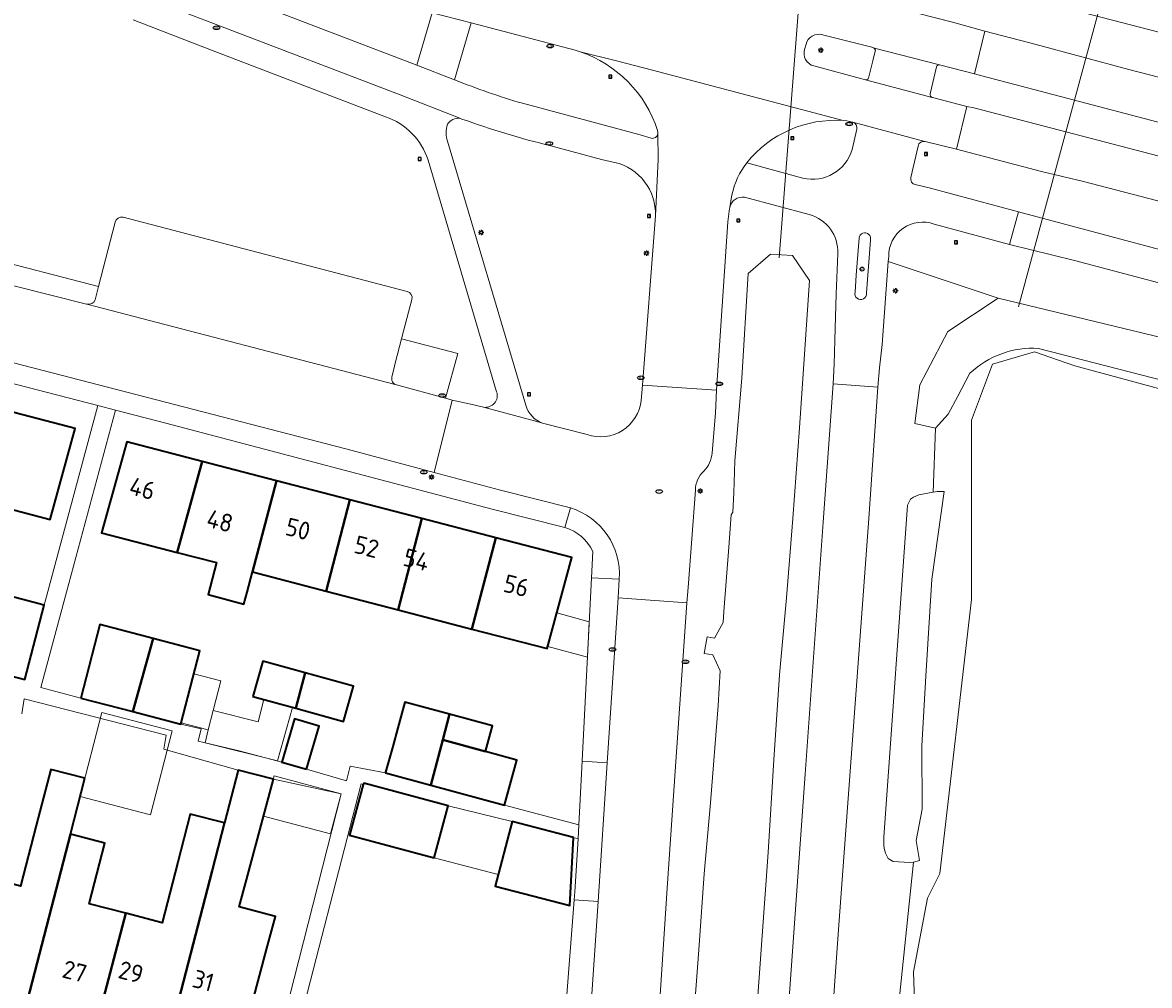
# Model space of a CAD drawing. Header units: metres. Extents: x 149984 to 156489, y 469398 to 478068.
# Tile 342 of 656: x 154304 to 154388, y 472742 to 472814. Entities that reach past the tile are written whole.
import ezdxf
from ezdxf.enums import TextEntityAlignment as Align

# ---------------------------------------------------------------- set-up
doc = ezdxf.new("R2010")
doc.units = ezdxf.units.M
doc.header["$LTSCALE"] = 0.75
for name, color, linetype, lineweight in [('B-WE-GR-GRAS-GV', 252, 'Continuous', 13), ('B-WE-IE-MEUBILAIR-S', 252, 'Continuous', 25), ('B-WE-KW-KUNSTWERK_DUIKER-G', 6, 'Continuous', 18), ('B-WE-OG-BEBOUWING-GV', 6, 'Continuous', 35), ('B-WE-OG-BEBOUWING-T18', 1, 'Continuous', 18), ('B-WE-OG-BEBOUWING_LUIFEL-GV', 6, 'Continuous', 18), ('B-WE-OG-BEBOUWING_OVERBOUWING-GV', 6, 'Continuous', 18), ('B-WE-OG-TERREIN_BEGROEID-GV', 252, 'Continuous', 18), ('B-WE-OG-TERREIN_ERF-GV', 252, 'Continuous', 18), ('B-WE-OG-WATER-GV', 252, 'Continuous', 18), ('B-WE-OG-WATER_MEER-GV', 252, 'Continuous', 18), ('B-WE-OG-WATER_SLOOT-GV', 252, 'Continuous', 18), ('B-WE-OG-WEG-GV', 252, 'Continuous', 18), ('B-WE-VH-GESLOTENVERHARDING_ASFALT-GV', 252, 'Continuous', 18), ('B-WE-VH-OPENVERHARDING_BETONSTRAATSTEEN-GV', 252, 'Continuous', 18), ('B-WE-VH-OPENVERHARDING_STRAATBAKSTEEN-GV', 252, 'Continuous', 18), ('B-WE-VH-OPENVERHARDING_TEGEL-GV', 252, 'Continuous', 18)]:
    doc.layers.add(name, color=color, linetype=linetype, lineweight=lineweight)
doc.styles.add('NLCS-ISO', font='NLCS-ISO.ttf')
doc.styles.add('NLCS-ISO-M750-T18', font='NLCS-ISO.ttf', dxfattribs={"height": 1.35})

# ---------------------------------------------------------------- blocks, each defined once
blk = doc.blocks.new('SIE-MEUBILAIR_BORD_VERKEER-SO')
blk.add_lwpolyline([(-0.5625, -0.5625), (0.5625, -0.5625), (0.5625, 0.5625), (-0.5625, 0.5625)], close=True)
at = {"style": 'NLCS-ISO'}
blk.add_text('vb', height=0.75, dxfattribs=at).set_placement((0, 0), align=Align.MIDDLE_CENTER)
blk = doc.blocks.new('SIE-MEUBILAIR_PAAL_AFSLUITPAAL-SO')
blk.add_circle((0, 0), 0.75)
at = {"style": 'NLCS-ISO'}
blk.add_text('af', height=0.75, dxfattribs=at).set_placement((0, 0.05), align=Align.MIDDLE_CENTER)
blk = doc.blocks.new('SIE-MEUBILAIR_PAAL_LICHTMAST-SO')
for points in [[(-0.62, 0), (-1, 0)], [(-0.71, 0.71), (-0.44, 0.44)], [(0, 1), (0, 0.62)], [(0.44, 0.44), (0.71, 0.71)], [(1, 0), (0.62, 0)], [(-0.71, -0.71), (-0.44, -0.44)], [(0, -0.62), (0, -1)], [(0.44, -0.44), (0.71, -0.71)]]:
    blk.add_lwpolyline(points)
blk.add_circle((0, 0), 0.5)
blk = doc.blocks.new('SIE-MEUBILAIR_PUT_KOLK-SO')
blk.add_ellipse((0, 0), major_axis=(1.25, 0), ratio=0.54)
at = {"style": 'NLCS-ISO'}
blk.add_text('klk', height=0.75, dxfattribs=at).set_placement((0.03, 0), align=Align.MIDDLE_CENTER)
blk = doc.blocks.new('SIE-MEUBILAIR_PUT_RIOOLPUT-SO')
blk.add_ellipse((0, 0), major_axis=(1.25, 0), ratio=0.54)
at = {"style": 'NLCS-ISO'}
blk.add_text('ri', height=0.75, dxfattribs=at).set_placement((-0.04, 0.07), align=Align.MIDDLE_CENTER)

msp = doc.modelspace()

# ---------------------------------------------------------------- linework, layer by layer
at = {"layer": 'B-WE-GR-GRAS-GV', "flags": 128}
msp.add_lwpolyline([(154404.821, 472782.572), (154382.86, 472788.525), (154379.818, 472789.583), (154376.643, 472788.657), (154375.055, 472784.424), (154375.055, 472770.93), (154372.674, 472750.293), (154371.748, 472748.441), (154370.69, 472742.884), (154371.087, 472731.11), (154370.16, 472718.543), (154368.176, 472697.508), (154368.441, 472686.66), (154367.647, 472678.194), (154366.192, 472672.637), (154364.207, 472644.856), (154363.281, 472632.818), (154361.429, 472617.472), (154358.783, 472594.718), (154400.323, 472583.605)], dxfattribs=at)
at = {"layer": 'B-WE-KW-KUNSTWERK_DUIKER-G', "flags": 128}
for points in [[(154360.566, 472796.663), (154363.033, 472828.398)], [(154378.609, 472792.968), (154386.821, 472823.29)]]:
    msp.add_lwpolyline(points, dxfattribs=at)
at = {"layer": 'B-WE-OG-BEBOUWING-GV', "flags": 128}
for points in [[(154301.839, 472785.291), (154300.051, 472778.412), (154298.962, 472774.222), (154301.045, 472773.654), (154301.507, 472773.534), (154302.603, 472777.749), (154305.645, 472776.958), (154307.541, 472783.808)], [(154315.213, 472774.474), (154317.11, 472781.321), (154311.412, 472782.802), (154309.516, 472775.955)], [(154317.11, 472781.321), (154315.213, 472774.474), (154318.185, 472773.701), (154317.544, 472771.289), (154320.244, 472770.572), (154320.487, 472771.485), (154320.889, 472772.999), (154322.712, 472779.864)], [(154328.236, 472778.428), (154322.712, 472779.864), (154320.889, 472772.999), (154326.449, 472771.553)], [(154331.864, 472770.145), (154333.651, 472777.02), (154328.236, 472778.428), (154326.449, 472771.553)], [(154333.651, 472777.02), (154331.864, 472770.145), (154337.424, 472768.7), (154339.235, 472775.568)], [(154339.235, 472775.568), (154337.424, 472768.7), (154343.09, 472767.227), (154344.957, 472774.081)], [(154298.451, 472772.257), (154296.996, 472766.659), (154303.731, 472764.908), (154305.186, 472770.506), (154300.518, 472771.72), (154301.045, 472773.654), (154298.962, 472774.222)], [(154307.949, 472763.502), (154311.889, 472762.477), (154313.415, 472767.983), (154309.386, 472769.03)], [(154313.415, 472767.983), (154311.889, 472762.477), (154315.493, 472761.541), (154316.93, 472767.069)], [(154320.93, 472763.624), (154324.156, 472762.73), (154324.849, 472765.398), (154321.666, 472766.28)], [(154324.849, 472765.398), (154324.156, 472762.73), (154327.76, 472761.732), (154328.496, 472764.388)], [(154334.323, 472756.947), (154335.221, 472760.35), (154335.73, 472762.281), (154332.362, 472763.194), (154331.838, 472761.269), (154331.455, 472759.859), (154330.924, 472757.907), (154330.913, 472757.868)], [(154335.221, 472760.35), (154338.46, 472759.469), (154338.982, 472761.399), (154335.73, 472762.281)], [(154324.965, 472758.139), (154325.918, 472761.382), (154324.058, 472761.929), (154323.105, 472758.685)], [(154335.221, 472760.35), (154334.323, 472756.947), (154339.881, 472755.446), (154340.803, 472758.832), (154338.46, 472759.469)], [(154308.27, 472757.459), (154305.686, 472758.127), (154304.595, 472753.909), (154303.413, 472749.339), (154300.663, 472750.05), (154298.613, 472742.123), (154303.947, 472740.744), (154307.179, 472753.241)], [(154318.788, 472754.094), (154317.854, 472750.481), (154314.624, 472737.984), (154316.277, 472737.556), (154316.024, 472736.578), (154318.929, 472735.827), (154319.181, 472736.805), (154319.828, 472736.638), (154321.954, 472744.557), (154322.624, 472747.054), (154319.892, 472747.788), (154320.435, 472749.814), (154322.464, 472757.38), (154319.814, 472758.065)], [(154329.242, 472756.994), (154328.212, 472753.18), (154334.584, 472751.459), (154335.642, 472755.379), (154329.271, 472757.1)], [(154317.854, 472750.481), (154318.788, 472754.094), (154316.208, 472754.761), (154315.274, 472751.148), (154314.09, 472746.568), (154311.338, 472747.29), (154309.26, 472739.37), (154314.624, 472737.984)], [(154345.08, 472752.997), (154340.45, 472754.2), (154339.183, 472749.338), (154344.807, 472747.872)], [(154307.179, 472753.241), (154303.947, 472740.744), (154305.709, 472740.288), (154305.456, 472739.31), (154308.361, 472738.559), (154308.613, 472739.537), (154309.26, 472739.37), (154311.338, 472747.29), (154308.586, 472748.012), (154309.765, 472752.572)]]:
    msp.add_lwpolyline(points, close=True, dxfattribs=at)
at = {"layer": 'B-WE-OG-BEBOUWING_LUIFEL-GV', "flags": 128}
for points in [[(154343.134, 472767.39), (154346.124, 472766.575), (154346.262, 472769.247), (154343.821, 472769.912)], [(154315.518, 472761.637), (154317.558, 472761.107), (154317.922, 472762.562), (154318.515, 472764.79), (154316.476, 472765.321)], [(154323.898, 472762.801), (154321.747, 472763.398), (154321.324, 472761.709), (154317.922, 472762.562), (154317.558, 472761.107), (154317.315, 472760.139), (154322.781, 472758.769)], [(154321.723, 472754.617), (154326.766, 472753.264), (154327.577, 472756.289), (154322.534, 472757.641)], [(154334.584, 472751.459), (154339.408, 472750.202), (154339.459, 472750.398), (154340.45, 472754.2), (154335.642, 472755.379)]]:
    msp.add_lwpolyline(points, close=True, dxfattribs=at)
at = {"layer": 'B-WE-OG-BEBOUWING_OVERBOUWING-GV', "flags": 128}
msp.add_lwpolyline([(154309.549, 472762.403), (154307.912, 472756.077), (154313.207, 472754.707), (154314.843, 472761.034)], close=True, dxfattribs=at)
at = {"layer": 'B-WE-OG-TERREIN_BEGROEID-GV', "flags": 128}
msp.add_lwpolyline([(154334.425, 472815.104), (154331.085, 472816.003), (154321.072, 472818.986), (154320.194, 472816.182), (154333.285, 472811.159)], close=True, dxfattribs=at)
for points in [[(154440.346, 472797.496), (154437.289, 472799.035), (154433.944, 472800.561), (154430.6, 472801.881), (154426.379, 472803.513), (154422.681, 472804.804), (154419.522, 472805.766), (154415.745, 472806.939), (154411.35, 472808.069), (154407.438, 472809.046), (154403.528, 472810.038), (154399.649, 472811.023), (154395.725, 472812.019), (154389.171, 472813.665), (154377.834, 472816.61), (154375.726, 472817.172)], [(154330.921, 472807.281), (154317.8, 472812.305), (154311.904, 472814.586)], [(154345.572, 472812.18), (154345.211, 472812.294), (154337.372, 472814.363), (154336.121, 472810.069)], [(154373.64, 472814.4), (154373.646, 472814.399), (154376.071, 472813.729), (154379.364, 472812.885), (154379.842, 472812.751), (154386.93, 472810.84), (154392.16, 472809.498), (154432.668, 472795.084), (154438.015, 472792.366), (154442.372, 472789.812), (154446.041, 472787.384), (154449.494, 472784.795), (154452.194, 472782.435), (154473.318, 472760.783), (154477.243, 472756.721), (154478.544, 472755.563)], [(154341.238, 472808.297), (154350.113, 472805.931), (154350.918, 472805.668)], [(154336.675, 472807.114), (154336.512, 472807.177)], [(154366.116, 472806.871), (154366.084, 472806.88), (154365.669, 472806.973), (154365.406, 472806.996)], [(154366.071, 472804.825), (154366.42, 472806.34)], [(154351.432, 472806.014), (154351.439, 472806.128), (154351.408, 472806.257)], [(154335.596, 472805.435), (154341.488, 472785.555)], [(154348.168, 472803.847), (154347.193, 472804.076), (154343.358, 472805.095)], [(154371.036, 472805.072), (154370.499, 472802.708)], [(154416.138, 472793.736), (154410.331, 472795.429), (154383.498, 472802.407), (154380.337, 472803.172), (154373.926, 472804.843), (154371.572, 472805.41), (154371.56, 472805.413)], [(154339.287, 472786.576), (154334.116, 472804.02)], [(154358.13, 472803.819), (154362.367, 472802.657)], [(154370.826, 472802.176), (154371.884, 472801.94), (154378.611, 472800.125), (154388.864, 472797.379), (154413.64, 472790.954), (154420.788, 472788.853), (154425.87, 472786.967)], [(154311.143, 472799.722), (154332.547, 472794.129)], [(154350.18, 472785.924), (154350.278, 472787.06), (154351.248, 472799.819)], [(154300.551, 472796.77), (154309.293, 472794.506), (154310.54, 472799.338)], [(154332.906, 472793.522), (154332.154, 472790.654), (154332.131, 472790.565), (154336.357, 472789.452), (154335.434, 472786.084), (154335.934, 472785.948), (154337.353, 472785.642), (154338.304, 472785.405)], [(154342.752, 472784.218), (154346.103, 472783.346)]]:
    msp.add_lwpolyline(points, dxfattribs=at)
at = {"layer": 'B-WE-OG-TERREIN_BEGROEID-GV'}
for points in [[(154351.408, 472806.257, 0.23735), (154345.572, 472812.18)], [(154336.121, 472810.069, 0.023888), (154341.238, 472808.297)], [(154334.116, 472804.02, 0.237609), (154330.921, 472807.281)], [(154336.512, 472807.177, 0.265436), (154335.577, 472806.715)], [(154335.577, 472806.715, 0.175789), (154335.596, 472805.435)], [(154343.358, 472805.095, -0.025917), (154336.675, 472807.114)], [(154365.406, 472806.996, 0.246381), (154358.13, 472803.819)], [(154366.42, 472806.34, 0.396109), (154366.116, 472806.871)], [(154350.918, 472805.668, 0.44405), (154351.432, 472806.014)], [(154362.367, 472802.657, 0.400577), (154366.071, 472804.825)], [(154371.56, 472805.413, 0.437874), (154371.036, 472805.072)], [(154351.248, 472799.819, 0.362417), (154348.168, 472803.847)], [(154370.499, 472802.708, 0.434222), (154370.826, 472802.176)], [(154310.54, 472799.338, -0.375604), (154311.143, 472799.722)], [(154332.547, 472794.129, -0.399811), (154332.906, 472793.522)], [(154338.304, 472785.405, 0.56084), (154339.287, 472786.576)], [(154341.488, 472785.555, 0.248738), (154342.752, 472784.218)], [(154346.103, 472783.346, 0.48185), (154350.18, 472785.924)]]:
    msp.add_lwpolyline(points, format="xyb", dxfattribs=at)
at = {"layer": 'B-WE-OG-TERREIN_ERF-GV', "flags": 128}
for points in [[(154300.518, 472771.72), (154305.186, 472770.506), (154309.238, 472785.525), (154274.887, 472794.399)], [(154400.323, 472583.605), (154358.783, 472594.718), (154361.429, 472617.472), (154363.281, 472632.818), (154364.207, 472644.856), (154366.192, 472672.637), (154367.647, 472678.194), (154368.441, 472686.66), (154368.176, 472697.508), (154370.16, 472718.543), (154371.087, 472731.11), (154370.69, 472742.884), (154371.748, 472748.441), (154372.674, 472750.293), (154375.055, 472770.93), (154375.055, 472784.424), (154376.643, 472788.657), (154379.818, 472789.583), (154382.86, 472788.525), (154404.821, 472782.572)], [(154415.456, 472780.747), (154380.124, 472789.839)], [(154374.943, 472787.965), (154374.029, 472786.237), (154373.319, 472784.895), (154372.342, 472783.838), (154372.179, 472779.009), (154372.47, 472779.06), (154373.015, 472779.068), (154372.083, 472772.454), (154371.634, 472765.157), (154371.322, 472759.9), (154371.357, 472755.127), (154370.907, 472752.776), (154371.14, 472751.26), (154370.69, 472751.13), (154369.51, 472739.79)], [(154301.839, 472785.291), (154307.541, 472783.808), (154305.645, 472776.958), (154302.603, 472777.749)], [(154344.434, 472776.343), (154338.955, 472777.737), (154314.356, 472784.216), (154310.579, 472785.179), (154304.938, 472764.306), (154307.949, 472763.502)], [(154307.949, 472763.502), (154309.386, 472769.03), (154313.415, 472767.983), (154316.93, 472767.069), (154315.493, 472761.541), (154317.013, 472761.195), (154316.798, 472760.264), (154319.798, 472759.54), (154323.105, 472758.685), (154324.058, 472761.929), (154325.918, 472761.382), (154324.965, 472758.139), (154327.971, 472757.256), (154328.257, 472758.366), (154330.913, 472757.868), (154330.924, 472757.907), (154331.455, 472759.859), (154331.838, 472761.269), (154332.362, 472763.194), (154335.73, 472762.281), (154338.982, 472761.399), (154338.46, 472759.469), (154340.803, 472758.832), (154339.881, 472755.446), (154345.472, 472753.953), (154345.719, 472758.74), (154345.721, 472758.778), (154346.436, 472772.547), (154346.539, 472774.539)], [(154303.413, 472749.339), (154304.595, 472753.909), (154305.686, 472758.127), (154308.27, 472757.459), (154307.179, 472753.241), (154309.765, 472752.572), (154308.586, 472748.012), (154311.338, 472747.29), (154314.09, 472746.568), (154315.274, 472751.148), (154316.208, 472754.761), (154318.788, 472754.094), (154319.814, 472758.065), (154314.22, 472759.655), (154314.399, 472760.694), (154303.692, 472763.451), (154303.513, 472762.305)], [(154320.84, 472729.85), (154327.577, 472756.289), (154322.464, 472757.38), (154320.435, 472749.814), (154319.892, 472747.788), (154322.624, 472747.054), (154321.954, 472744.557), (154319.828, 472736.638)]]:
    msp.add_lwpolyline(points, dxfattribs=at)
at = {"layer": 'B-WE-OG-TERREIN_ERF-GV'}
for points in [[(154380.124, 472789.839, 0.20767), (154374.943, 472787.965)], [(154346.539, 472774.539, 0.214641), (154344.434, 472776.343)]]:
    msp.add_lwpolyline(points, format="xyb", dxfattribs=at)
at = {"layer": 'B-WE-OG-TERREIN_ERF-GV', "flags": 128}
for points in [[(154315.213, 472774.474), (154309.516, 472775.955), (154311.412, 472782.802), (154317.11, 472781.321), (154322.712, 472779.864), (154328.236, 472778.428), (154333.651, 472777.02), (154339.235, 472775.568), (154344.957, 472774.081), (154343.09, 472767.227), (154337.424, 472768.7), (154331.864, 472770.145), (154326.449, 472771.553), (154320.889, 472772.999), (154320.487, 472771.485), (154320.244, 472770.572), (154317.544, 472771.289), (154318.185, 472773.701)], [(154320.93, 472763.624), (154321.666, 472766.28), (154324.849, 472765.398), (154328.496, 472764.388), (154327.76, 472761.732), (154324.156, 472762.73)], [(154321.99, 472729.5), (154327.385, 472728.133), (154330.371, 472727.376), (154341.739, 472724.373), (154342.734, 472724.937), (154343.426, 472726.075), (154343.876, 472732.041), (154345.121, 472748.313), (154345.167, 472748.915), (154345.418, 472752.909), (154345.08, 472752.997), (154344.807, 472747.872), (154339.183, 472749.338), (154340.45, 472754.2), (154335.642, 472755.379), (154334.584, 472751.459), (154328.212, 472753.18), (154329.242, 472756.994), (154329.07, 472757.05), (154323.97, 472737.26)]]:
    msp.add_lwpolyline(points, close=True, dxfattribs=at)
at = {"layer": 'B-WE-OG-WATER-GV', "flags": 128}
msp.add_lwpolyline([(154358.62, 472736.17), (154359.74, 472751.88), (154360.16, 472758.84), (154360.61, 472765.26), (154361.13, 472771.05), (154361.61, 472777.02), (154362.1, 472783.86), (154362.866, 472794.953), (154361.585, 472796.842), (154359.91, 472796.942), (154358.235, 472795.484), (154357.76, 472787.59), (154357.24, 472781.37), (154357.17, 472778.97), (154357.08, 472777.5), (154356.96, 472777.29), (154356.774, 472774.866), (154356.4, 472770.01), (154356.35, 472769.191), (154355.705, 472768.018), (154355.157, 472768.117), (154354.931, 472766.869), (154355.565, 472766.754), (154356.129, 472765.541), (154355.97, 472762.93), (154355.4, 472755.6), (154354.93, 472750.27), (154354.52, 472744.54), (154354.21, 472740.55)], dxfattribs=at)
at = {"layer": 'B-WE-OG-WATER_MEER-GV', "flags": 128}
for points in [[(154414.214, 472784.663), (154377.081, 472793.613), (154373.279, 472791.115), (154371.168, 472787.082), (154370.806, 472784.175), (154372.342, 472783.838), (154373.319, 472784.895), (154374.029, 472786.237), (154374.943, 472787.965)], [(154380.124, 472789.839), (154415.456, 472780.747), (154420.834, 472778.318), (154421.754, 472778.074), (154422.372, 472777.624), (154424.804, 472776.526), (154431.807, 472771.915), (154437.664, 472766.913), (154443.19, 472760.369), (154448.526, 472751.204)]]:
    msp.add_lwpolyline(points, dxfattribs=at)
at = {"layer": 'B-WE-OG-WATER_MEER-GV'}
msp.add_lwpolyline([(154374.943, 472787.965, -0.20767), (154380.124, 472789.839)], format="xyb", dxfattribs=at)
at = {"layer": 'B-WE-OG-WATER_SLOOT-GV', "flags": 128}
msp.add_lwpolyline([(154372.179, 472779.009), (154371.1, 472778.82), (154370.7, 472778.64), (154370.46, 472778.49), (154370.25, 472778.03), (154368.47, 472753.02), (154368.46, 472752.44), (154368.49, 472752.17), (154368.58, 472751.81), (154368.79, 472751.42), (154369.16, 472751.19), (154370.39, 472751.12), (154370.69, 472751.13), (154371.14, 472751.26), (154370.907, 472752.776), (154371.357, 472755.127), (154371.322, 472759.9), (154371.634, 472765.157), (154372.083, 472772.454), (154373.015, 472779.068), (154372.47, 472779.06)], close=True, dxfattribs=at)
at = {"layer": 'B-WE-OG-WEG-GV'}
for points in [[(154357.97, 472801.23, 0.398039), (154356.855, 472800.448)], [(154356.855, 472800.448, 0.01749), (154356.844, 472800.383)], [(154364.99, 472796.97, 0.355751), (154362.831, 472799.915)], [(154372.253, 472799.195, 0.526657), (154368.825, 472796.758)], [(154355.519, 472781.968, -0.167092), (154354.9, 472780.584)], [(154354.9, 472780.584, 0.205389), (154354.258, 472779.162)]]:
    msp.add_lwpolyline(points, format="xyb", dxfattribs=at)
at = {"layer": 'B-WE-OG-WEG-GV', "flags": 128}
for points in [[(154362.831, 472799.915), (154357.97, 472801.23)], [(154356.844, 472800.383), (154356.711, 472799.362), (154355.841, 472786.681), (154355.766, 472784.97), (154355.519, 472781.968)], [(154423.114, 472785.178), (154417.823, 472787.065), (154411.09, 472788.985), (154382.815, 472796.458), (154377.935, 472797.665), (154372.253, 472799.195)], [(154354.21, 472740.55), (154354.52, 472744.54), (154354.93, 472750.27), (154355.4, 472755.6), (154355.97, 472762.93), (154356.129, 472765.541), (154355.565, 472766.754), (154354.931, 472766.869), (154355.157, 472768.117), (154355.705, 472768.018), (154356.35, 472769.191), (154356.4, 472770.01), (154356.774, 472774.866), (154356.96, 472777.29), (154357.08, 472777.5), (154357.17, 472778.97), (154357.24, 472781.37), (154357.76, 472787.59), (154358.235, 472795.484), (154359.91, 472796.942), (154361.585, 472796.842), (154362.866, 472794.953), (154362.1, 472783.86), (154361.61, 472777.02), (154361.13, 472771.05), (154360.61, 472765.26), (154360.16, 472758.84), (154359.74, 472751.88), (154358.62, 472736.17)], [(154359.788, 472719.244), (154359.859, 472719.932), (154360.2, 472725.016), (154360.802, 472733.547), (154362.54, 472757.779), (154363.892, 472776.756), (154364.637, 472787.162), (154364.729, 472788.66), (154364.758, 472790.45), (154364.873, 472793.955), (154364.99, 472796.97)], [(154369.51, 472739.79), (154370.69, 472751.13), (154370.39, 472751.12), (154369.16, 472751.19), (154368.79, 472751.42), (154368.58, 472751.81), (154368.49, 472752.17), (154368.46, 472752.44), (154368.47, 472753.02), (154370.25, 472778.03), (154370.46, 472778.49), (154370.7, 472778.64), (154371.1, 472778.82), (154372.179, 472779.009), (154372.342, 472783.838), (154370.806, 472784.175), (154371.168, 472787.082), (154373.279, 472791.115), (154377.081, 472793.613), (154368.797, 472796.387), (154368.334, 472790.138), (154368.126, 472788.374), (154368.019, 472786.919), (154367.319, 472777.021), (154365.051, 472746.064), (154363.565, 472725.203)], [(154368.825, 472796.758), (154368.797, 472796.387)], [(154368.797, 472796.387), (154377.081, 472793.613), (154414.214, 472784.663)], [(154354.258, 472779.162), (154353.718, 472771.831), (154353.615, 472770.662), (154352.768, 472758.345), (154352.123, 472749.181), (154351.529, 472740.004), (154350.666, 472727.692), (154350.556, 472725.815), (154350.223, 472721.1)]]:
    msp.add_lwpolyline(points, dxfattribs=at)
at = {"layer": 'B-WE-VH-GESLOTENVERHARDING_ASFALT-GV', "flags": 128}
for points in [[(154363.838, 472813.462), (154367.649, 472812.491), (154367.661, 472812.488), (154372.654, 472811.195), (154375.29, 472810.512), (154376.071, 472813.729), (154373.646, 472814.399), (154373.64, 472814.4), (154368.603, 472815.695), (154364.311, 472816.783), (154363.656, 472816.991), (154342.665, 472822.514)], [(154389.719, 472816.125), (154378.459, 472819.005), (154377.834, 472816.61), (154389.171, 472813.665)], [(154331.085, 472816.003), (154334.425, 472815.104), (154337.372, 472814.363), (154345.211, 472812.294), (154345.572, 472812.18), (154348.318, 472811.496), (154351.027, 472810.785), (154365.406, 472806.996), (154365.669, 472806.973), (154366.084, 472806.88), (154366.116, 472806.871), (154371.56, 472805.413), (154371.572, 472805.41), (154373.926, 472804.843), (154374.709, 472808.067), (154372.115, 472808.736), (154372.105, 472808.739), (154367.072, 472810.077), (154363.18, 472811.112)], [(154478.544, 472755.563), (154477.243, 472756.721), (154473.318, 472760.783), (154452.194, 472782.435), (154449.494, 472784.795), (154446.041, 472787.384), (154442.372, 472789.812), (154438.015, 472792.366), (154432.668, 472795.084), (154392.16, 472809.498), (154386.93, 472810.84), (154379.842, 472812.751), (154379.364, 472812.885), (154376.071, 472813.729), (154375.29, 472810.512), (154375.836, 472810.375)], [(154362.484, 472812.362), (154362.601, 472812.744)], [(154375.836, 472810.375), (154391.518, 472806.239)], [(154390.944, 472803.876), (154375.236, 472807.951), (154374.709, 472808.067), (154373.926, 472804.843)], [(154373.926, 472804.843), (154380.337, 472803.172), (154383.498, 472802.407), (154410.331, 472795.429), (154416.138, 472793.736)], [(154425.87, 472786.967), (154420.788, 472788.853), (154413.64, 472790.954), (154388.864, 472797.379), (154378.611, 472800.125), (154377.935, 472797.665)], [(154377.935, 472797.665), (154382.815, 472796.458), (154411.09, 472788.985), (154417.823, 472787.065), (154423.114, 472785.178)]]:
    msp.add_lwpolyline(points, dxfattribs=at)
at = {"layer": 'B-WE-VH-GESLOTENVERHARDING_ASFALT-GV'}
for points in [[(154362.601, 472812.744, -0.427025), (154363.838, 472813.462)], [(154363.18, 472811.112, -0.425526), (154362.484, 472812.362)]]:
    msp.add_lwpolyline(points, format="xyb", dxfattribs=at)
at = {"layer": 'B-WE-VH-OPENVERHARDING_BETONSTRAATSTEEN-GV', "flags": 128}
for points in [[(154307.963, 472820.756), (154305.876, 472821.317), (154305.116, 472821.508), (154304.429, 472818.913), (154304.803, 472818.79), (154309.622, 472817.446), (154310.572, 472817.14), (154318.47, 472814.118), (154332.015, 472808.932), (154336.512, 472807.177)], [(154336.121, 472810.069), (154333.285, 472811.159), (154320.194, 472816.182), (154318.734, 472816.746), (154310.958, 472819.732)], [(154367.661, 472812.488), (154367.649, 472812.491), (154363.838, 472813.462)], [(154362.601, 472812.744), (154362.484, 472812.362)], [(154372.654, 472811.195), (154367.661, 472812.488)], [(154367.313, 472810.204), (154367.64, 472811.494), (154367.815, 472812.217)], [(154367.815, 472812.217), (154367.64, 472811.494), (154367.313, 472810.204)], [(154363.18, 472811.112), (154367.072, 472810.077)], [(154372.416, 472811.05), (154371.942, 472809.014)], [(154371.942, 472809.014), (154372.416, 472811.05)], [(154391.518, 472806.239), (154375.836, 472810.375), (154375.29, 472810.512), (154372.654, 472811.195)], [(154367.072, 472810.077), (154372.105, 472808.739)], [(154350.918, 472805.668), (154350.113, 472805.931), (154341.238, 472808.297)], [(154372.105, 472808.739), (154372.115, 472808.736), (154374.709, 472808.067), (154375.236, 472807.951), (154390.944, 472803.876)], [(154336.512, 472807.177), (154336.675, 472807.114)], [(154366.42, 472806.34), (154366.071, 472804.825)], [(154371.56, 472805.413), (154366.116, 472806.871)], [(154351.248, 472799.819), (154351.459, 472804.072), (154351.432, 472806.014)], [(154343.358, 472805.095), (154347.193, 472804.076), (154348.168, 472803.847)], [(154370.499, 472802.708), (154371.036, 472805.072)], [(154362.367, 472802.657), (154358.13, 472803.819)], [(154372.253, 472799.195), (154377.935, 472797.665), (154378.611, 472800.125), (154371.884, 472801.94), (154370.826, 472802.176)], [(154357.019, 472801.41), (154356.855, 472800.448)], [(154357.97, 472801.23), (154362.831, 472799.915)], [(154332.547, 472794.129), (154311.143, 472799.722)], [(154310.54, 472799.338), (154309.293, 472794.506), (154309.032, 472793.495)], [(154366.6, 472798.153), (154366.375, 472795.343), (154366.3, 472794.077)], [(154366.3, 472794.077), (154366.375, 472795.343), (154366.6, 472798.153)], [(154367.155, 472794.011), (154367.45, 472797.986)], [(154367.45, 472797.986), (154367.155, 472794.011)], [(154364.99, 472796.97), (154364.873, 472793.955), (154364.758, 472790.45), (154364.729, 472788.66), (154364.637, 472787.162), (154368.019, 472786.919), (154368.126, 472788.374), (154368.334, 472790.138), (154368.797, 472796.387), (154368.825, 472796.758)], [(154308.411, 472793.167), (154331.731, 472787.088)], [(154331.4, 472787.694), (154331.538, 472788.266), (154331.649, 472788.728), (154332.131, 472790.565), (154332.154, 472790.654), (154332.906, 472793.522)], [(154344.841, 472777.819), (154344.434, 472776.343)], [(154346.539, 472774.539), (154346.436, 472772.547), (154348.529, 472772.465)]]:
    msp.add_lwpolyline(points, dxfattribs=at)
at = {"layer": 'B-WE-VH-OPENVERHARDING_BETONSTRAATSTEEN-GV'}
for points in [[(154363.838, 472813.462, 0.427025), (154362.601, 472812.744)], [(154362.484, 472812.362, 0.425526), (154363.18, 472811.112)], [(154367.815, 472812.217, 0.406683), (154367.661, 472812.488)], [(154367.661, 472812.488, -0.406683), (154367.815, 472812.217)], [(154372.654, 472811.195, 0.279985), (154372.416, 472811.05)], [(154372.416, 472811.05, -0.279985), (154372.654, 472811.195)], [(154341.238, 472808.297, -0.023888), (154336.121, 472810.069)], [(154367.072, 472810.077, 0.343136), (154367.313, 472810.204)], [(154367.313, 472810.204, -0.343136), (154367.072, 472810.077)], [(154371.942, 472809.014, 0.39699), (154372.105, 472808.739)], [(154372.105, 472808.739, -0.39699), (154371.942, 472809.014)], [(154336.675, 472807.114, 0.025917), (154343.358, 472805.095)], [(154366.116, 472806.871, -0.396109), (154366.42, 472806.34)], [(154351.432, 472806.014, -0.44405), (154350.918, 472805.668)], [(154366.071, 472804.825, -0.400577), (154362.367, 472802.657)], [(154371.036, 472805.072, -0.437874), (154371.56, 472805.413)], [(154348.168, 472803.847, -0.362417), (154351.248, 472799.819)], [(154358.13, 472803.819, 0.114183), (154357.019, 472801.41)], [(154370.826, 472802.176, -0.434222), (154370.499, 472802.708)], [(154356.855, 472800.448, -0.398039), (154357.97, 472801.23)], [(154311.143, 472799.722, 0.375604), (154310.54, 472799.338)], [(154362.831, 472799.915, -0.355751), (154364.99, 472796.97)], [(154368.825, 472796.758, -0.526657), (154372.253, 472799.195)], [(154367.45, 472797.986, 1.092825), (154366.6, 472798.153)], [(154366.6, 472798.153, -1.092825), (154367.45, 472797.986)], [(154332.906, 472793.522, 0.399811), (154332.547, 472794.129)], [(154366.3, 472794.077, 1.228065), (154367.155, 472794.011)], [(154367.155, 472794.011, -1.228065), (154366.3, 472794.077)], [(154309.032, 472793.495, -0.373898), (154308.411, 472793.167)], [(154331.731, 472787.088, -0.423832), (154331.4, 472787.694)], [(154348.529, 472772.465, 0.351226), (154344.841, 472777.819)], [(154344.434, 472776.343, -0.214641), (154346.539, 472774.539)]]:
    msp.add_lwpolyline(points, format="xyb", dxfattribs=at)
at = {"layer": 'B-WE-VH-OPENVERHARDING_BETONSTRAATSTEEN-GV', "flags": 128}
msp.add_lwpolyline([(154346.927, 472748.181), (154347.623, 472758.614), (154345.719, 472758.74), (154345.472, 472753.953), (154345.418, 472752.909), (154345.167, 472748.915), (154345.121, 472748.313)], close=True, dxfattribs=at)
at = {"layer": 'B-WE-VH-OPENVERHARDING_STRAATBAKSTEEN-GV', "flags": 128}
for points in [[(154365.406, 472806.996), (154351.027, 472810.785), (154348.318, 472811.496), (154345.572, 472812.18)], [(154351.432, 472806.014), (154351.459, 472804.072), (154351.248, 472799.819), (154350.278, 472787.06), (154355.841, 472786.681), (154356.711, 472799.362), (154356.844, 472800.383)], [(154351.408, 472806.257), (154351.439, 472806.128), (154351.432, 472806.014)], [(154356.855, 472800.448), (154357.019, 472801.41)], [(154299.26, 472789.69), (154327.924, 472782.265), (154334.573, 472780.495), (154335.934, 472785.948), (154335.434, 472786.084), (154331.731, 472787.088), (154308.411, 472793.167), (154308.39, 472793.172), (154297.915, 472795.808)], [(154355.519, 472781.968), (154355.766, 472784.97), (154355.841, 472786.681), (154350.278, 472787.06), (154350.18, 472785.924)], [(154346.103, 472783.346), (154342.752, 472784.218), (154342.304, 472784.335), (154338.304, 472785.405), (154337.353, 472785.642), (154335.934, 472785.948), (154334.573, 472780.495), (154339.475, 472779.191), (154344.841, 472777.819)], [(154348.529, 472772.465), (154348.438, 472771.058), (154353.615, 472770.662), (154353.718, 472771.831), (154354.258, 472779.162)]]:
    msp.add_lwpolyline(points, dxfattribs=at)
at = {"layer": 'B-WE-VH-OPENVERHARDING_STRAATBAKSTEEN-GV'}
for points in [[(154345.572, 472812.18, -0.23735), (154351.408, 472806.257)], [(154358.13, 472803.819, -0.246381), (154365.406, 472806.996)], [(154357.019, 472801.41, -0.114183), (154358.13, 472803.819)], [(154356.844, 472800.383, -0.01749), (154356.855, 472800.448)], [(154350.18, 472785.924, -0.48185), (154346.103, 472783.346)], [(154354.9, 472780.584, 0.167092), (154355.519, 472781.968)], [(154354.258, 472779.162, -0.205389), (154354.9, 472780.584)], [(154344.841, 472777.819, -0.351226), (154348.529, 472772.465)]]:
    msp.add_lwpolyline(points, format="xyb", dxfattribs=at)
at = {"layer": 'B-WE-VH-OPENVERHARDING_STRAATBAKSTEEN-GV', "flags": 128}
for points in [[(154362.406, 472709.04), (154363.107, 472718.794), (154363.25, 472720.782), (154363.565, 472725.203), (154365.051, 472746.064), (154367.319, 472777.021), (154368.019, 472786.919), (154364.637, 472787.162), (154363.892, 472776.756), (154362.54, 472757.779), (154360.802, 472733.547), (154360.2, 472725.016), (154359.859, 472719.932), (154359.788, 472719.244), (154358.733, 472709.341)], [(154345.443, 472726.132), (154350.556, 472725.815), (154350.666, 472727.692), (154351.529, 472740.004), (154352.123, 472749.181), (154352.768, 472758.345), (154353.615, 472770.662), (154348.438, 472771.058), (154347.623, 472758.614), (154346.927, 472748.181), (154346.391, 472740.086), (154345.528, 472727.386)]]:
    msp.add_lwpolyline(points, close=True, dxfattribs=at)
at = {"layer": 'B-WE-VH-OPENVERHARDING_TEGEL-GV', "flags": 128}
for points in [[(154336.512, 472807.177), (154332.015, 472808.932), (154318.47, 472814.118), (154310.572, 472817.14), (154309.622, 472817.446), (154304.803, 472818.79), (154304.429, 472818.913), (154303.917, 472816.521)], [(154311.904, 472814.586), (154317.8, 472812.305), (154330.921, 472807.281)], [(154341.488, 472785.555), (154335.596, 472805.435)], [(154334.116, 472804.02), (154339.287, 472786.576)], [(154309.032, 472793.495), (154309.293, 472794.506), (154300.551, 472796.77), (154298.26, 472797.391), (154297.915, 472795.808), (154308.39, 472793.172)], [(154308.39, 472793.172), (154308.411, 472793.167)], [(154331.731, 472787.088), (154335.434, 472786.084), (154336.357, 472789.452), (154332.131, 472790.565), (154331.649, 472788.728), (154331.538, 472788.266), (154331.4, 472787.694)], [(154323.97, 472737.26), (154329.07, 472757.05), (154329.242, 472756.994), (154329.271, 472757.1), (154335.642, 472755.379), (154340.45, 472754.2), (154345.08, 472752.997), (154345.418, 472752.909), (154345.472, 472753.953), (154339.881, 472755.446), (154334.323, 472756.947), (154330.913, 472757.868), (154328.257, 472758.366), (154327.971, 472757.256), (154324.965, 472758.139), (154323.105, 472758.685), (154319.798, 472759.54), (154316.798, 472760.264), (154317.013, 472761.195), (154315.493, 472761.541), (154311.889, 472762.477), (154307.949, 472763.502), (154304.938, 472764.306), (154310.579, 472785.179), (154309.238, 472785.525), (154305.186, 472770.506), (154303.731, 472764.908), (154296.996, 472766.659)], [(154338.304, 472785.405), (154342.304, 472784.335), (154342.752, 472784.218)], [(154303.513, 472762.305), (154303.692, 472763.451), (154314.399, 472760.694), (154314.22, 472759.655), (154319.814, 472758.065), (154322.464, 472757.38), (154327.577, 472756.289), (154320.84, 472729.85)], [(154345.349, 472724.424), (154345.443, 472726.132), (154345.528, 472727.386), (154346.391, 472740.086), (154346.927, 472748.181), (154345.121, 472748.313), (154343.876, 472732.041), (154343.426, 472726.075), (154342.734, 472724.937), (154341.739, 472724.373), (154330.371, 472727.376), (154327.385, 472728.133), (154326.346, 472724.09), (154337.796, 472721.21)]]:
    msp.add_lwpolyline(points, dxfattribs=at)
for points in [[(154333.285, 472811.159), (154336.121, 472810.069), (154337.372, 472814.363), (154334.425, 472815.104)], [(154274.887, 472794.399), (154309.238, 472785.525), (154310.579, 472785.179), (154314.356, 472784.216), (154338.955, 472777.737), (154344.434, 472776.343), (154344.841, 472777.819), (154339.475, 472779.191), (154334.573, 472780.495), (154327.924, 472782.265), (154299.26, 472789.69), (154275.314, 472796.015)], [(154347.623, 472758.614), (154348.438, 472771.058), (154348.529, 472772.465), (154346.436, 472772.547), (154345.721, 472758.778), (154345.719, 472758.74)]]:
    msp.add_lwpolyline(points, close=True, dxfattribs=at)
at = {"layer": 'B-WE-VH-OPENVERHARDING_TEGEL-GV'}
for points in [[(154330.921, 472807.281, -0.237609), (154334.116, 472804.02)], [(154335.577, 472806.715, -0.265436), (154336.512, 472807.177)], [(154335.596, 472805.435, -0.175789), (154335.577, 472806.715)], [(154308.411, 472793.167, 0.373898), (154309.032, 472793.495)], [(154331.4, 472787.694, 0.423832), (154331.731, 472787.088)], [(154339.287, 472786.576, -0.56084), (154338.304, 472785.405)], [(154342.752, 472784.218, -0.248738), (154341.488, 472785.555)]]:
    msp.add_lwpolyline(points, format="xyb", dxfattribs=at)

# ---------------------------------------------------------------- block references
at = {"layer": 'B-WE-IE-MEUBILAIR-S', "xscale": 0.2, "yscale": 0.2, "zscale": 0.2}
for name, p in [('SIE-MEUBILAIR_PUT_KOLK-SO', (154318.182, 472813.99)), ('SIE-MEUBILAIR_PUT_KOLK-SO', (154343.324, 472812.61)), ('SIE-MEUBILAIR_PAAL_LICHTMAST-SO', (154363.707, 472812.291)), ('SIE-MEUBILAIR_BORD_VERKEER-SO', (154347.843, 472810.315)), ('SIE-MEUBILAIR_PUT_KOLK-SO', (154365.843, 472806.739)), ('SIE-MEUBILAIR_BORD_VERKEER-SO', (154361.557, 472805.673)), ('SIE-MEUBILAIR_PUT_KOLK-SO', (154343.257, 472805.269)), ('SIE-MEUBILAIR_BORD_VERKEER-SO', (154333.491, 472804.103)), ('SIE-MEUBILAIR_BORD_VERKEER-SO', (154371.629, 472804.491)), ('SIE-MEUBILAIR_BORD_VERKEER-SO', (154350.758, 472799.8)), ('SIE-MEUBILAIR_BORD_VERKEER-SO', (154357.505, 472799.471)), ('SIE-MEUBILAIR_PAAL_LICHTMAST-SO', (154338.114, 472798.568)), ('SIE-MEUBILAIR_BORD_VERKEER-SO', (154373.889, 472797.827)), ('SIE-MEUBILAIR_PAAL_LICHTMAST-SO', (154350.576, 472797.013)), ('SIE-MEUBILAIR_PAAL_AFSLUITPAAL-SO', (154366.823, 472795.806)), ('SIE-MEUBILAIR_PAAL_LICHTMAST-SO', (154369.334, 472794.179)), ('SIE-MEUBILAIR_PUT_KOLK-SO', (154350.152, 472787.628)), ('SIE-MEUBILAIR_PUT_KOLK-SO', (154356.062, 472787.172)), ('SIE-MEUBILAIR_PUT_KOLK-SO', (154335.185, 472786.287)), ('SIE-MEUBILAIR_BORD_VERKEER-SO', (154341.727, 472786.371)), ('SIE-MEUBILAIR_PUT_KOLK-SO', (154333.806, 472780.514)), ('SIE-MEUBILAIR_PAAL_LICHTMAST-SO', (154334.381, 472780.151)), ('SIE-MEUBILAIR_PUT_RIOOLPUT-SO', (154351.528, 472779.052)), ('SIE-MEUBILAIR_PAAL_LICHTMAST-SO', (154354.63, 472779.097)), ('SIE-MEUBILAIR_PUT_KOLK-SO', (154348.022, 472767.161)), ('SIE-MEUBILAIR_PUT_KOLK-SO', (154353.52, 472766.235))]:
    msp.add_blockref(name, p, dxfattribs=at)

# ---------------------------------------------------------------- texts
at = {"layer": 'B-WE-OG-BEBOUWING-T18', "style": 'NLCS-ISO-M750-T18'}
for s, rotation, p in [('46', 345.5, (154312.595, 472779.288)), ('48', 345.5, (154318.439, 472776.842)), ('50', 345.5, (154324.322, 472776.239)), ('52', 345.5, (154329.493, 472774.895)), ('54', 345.5, (154333.239, 472773.92)), ('56', 345.5, (154340.77, 472771.963)), ('27', 345.6, (154307.495, 472742.914)), ('29', 345.6, (154311.739, 472742.861)), ('31', 345, (154317.185, 472742.219))]:
    msp.add_text(s, height=1.35, rotation=rotation, dxfattribs=at).set_placement(p, align=Align.MIDDLE)

doc.saveas('drawing.dxf')
